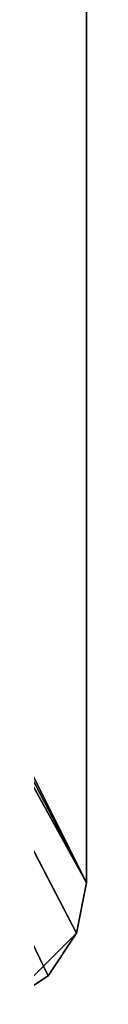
# Model space of a CAD drawing. Extents: x 14 to 217, y 27 to 186.
# Tile 271 of 656: x 58 to 59, y 27 to 50. Entities that reach past the tile are written whole.
import ezdxf

# ---------------------------------------------------------------- set-up
doc = ezdxf.new("R2010")
doc.units = 0
doc.header["$LTSCALE"] = 25.4
doc.layers.get('0').update_dxf_attribs({"color": 13, "linetype": 'CONTINUOUS'})

# ---------------------------------------------------------------- blocks, each defined once
blk = doc.blocks.new('PROFILE-RECESSED-T-CONNECT')
at = {"color": 0}
for p, q in [((31.305, 2, 129.299), (46.047, 2, 156)), ((45.168, 2, 158.121), (31.305, 2, 129.299)), ((45.168, 2, 158.121), (31.305, 2, 129.299)), ((45.819, 2, 157.148), (31.305, 2, 129.299)), ((45.819, 2, 157.148), (31.305, 2, 129.299)), ((31.305, 2, 129.299), (46.047, 2, 156)), ((46.047, 2, 156), (31.854, 2, 128.75)), ((46.047, 2, 156), (31.854, 2, 128.75)), ((46.047, 2, 156), (32.055, 2, 128)), ((46.047, 2, 156), (32.055, 2, 128)), ((44.195, 2, 158.772), (45.168, 2, 158.121)), ((45.168, 0.8, 158.121), (44.195, 2, 158.772)), ((45.168, 0.8, 158.121), (44.195, 2, 158.772)), ((44.195, 2, 158.772), (45.168, 2, 158.121)), ((45.168, 2, 158.121), (45.819, 2, 157.148)), ((45.168, 0.8, 158.121), (45.168, 2, 158.121)), ((45.168, 0.8, 158.121), (45.168, 2, 158.121)), ((45.819, 0.8, 157.148), (45.168, 2, 158.121)), ((45.819, 0.8, 157.148), (45.168, 2, 158.121)), ((45.168, 2, 158.121), (45.819, 2, 157.148)), ((45.819, 2, 157.148), (46.047, 2, 156)), ((45.819, 0.8, 157.148), (45.819, 2, 157.148)), ((45.819, 0.8, 157.148), (45.819, 2, 157.148)), ((46.047, 0.8, 156), (45.819, 2, 157.148)), ((46.047, 0.8, 156), (45.819, 2, 157.148)), ((45.819, 2, 157.148), (46.047, 2, 156)), ((46.047, 2, 156), (46.047, 2, 124)), ((46.047, 0.8, 156), (46.047, 2, 156)), ((46.047, 2, 156), (46.047, 2, 124)), ((46.047, 2, 156), (46.047, 0.8, 124)), ((46.047, 2, 156), (46.047, 0.8, 124)), ((46.047, 0.8, 156), (46.047, 2, 156)), ((31.305, 0.8, 129.299), (45.819, 0.8, 157.148)), ((46.047, 0.8, 156), (31.305, 0.8, 129.299)), ((46.047, 0.8, 156), (31.305, 0.8, 129.299)), ((31.305, 0.8, 129.299), (45.819, 0.8, 157.148)), ((45.819, 0.8, 157.148), (44.195, 0.8, 158.772)), ((45.819, 0.8, 157.148), (44.195, 0.8, 158.772)), ((45.168, 0.8, 158.121), (44.195, 0.8, 158.772)), ((45.168, 0.8, 158.121), (44.195, 0.8, 158.772)), ((45.819, 0.8, 157.148), (45.168, 0.8, 158.121)), ((45.819, 0.8, 157.148), (45.168, 0.8, 158.121)), ((46.047, 0.8, 156), (45.819, 0.8, 157.148)), ((46.047, 0.8, 156), (45.819, 0.8, 157.148)), ((46.047, 0.8, 124), (46.047, 0.8, 156)), ((46.047, 0.8, 124), (46.047, 0.8, 156))]:
    blk.add_line(p, q, dxfattribs=at)
mesh = blk.add_polyface(dxfattribs=at)
corners = [(46.047, 2, 156), (31.854, 2, 128.75), (31.305, 2, 129.299)]
mesh.append_faces([[corners[k] for k in face] for face in [(0, 1, 2)]], dxfattribs={"color": 0})
mesh = blk.add_polyface(dxfattribs=at)
corners = [(44.195, 2, 158.772), (45.168, 2, 158.121), (31.305, 2, 129.299)]
mesh.append_faces([[corners[k] for k in face] for face in [(0, 1, 2)]], dxfattribs={"color": 0})
mesh = blk.add_polyface(dxfattribs=at)
corners = [(45.168, 2, 158.121), (45.819, 2, 157.148), (31.305, 2, 129.299)]
mesh.append_faces([[corners[k] for k in face] for face in [(0, 1, 2)]], dxfattribs={"color": 0})
mesh = blk.add_polyface(dxfattribs=at)
corners = [(45.819, 2, 157.148), (46.047, 2, 156), (31.305, 2, 129.299)]
mesh.append_faces([[corners[k] for k in face] for face in [(0, 1, 2)]], dxfattribs={"color": 0})
mesh = blk.add_polyface(dxfattribs=at)
corners = [(46.047, 2, 156), (32.055, 2, 128), (31.854, 2, 128.75)]
mesh.append_faces([[corners[k] for k in face] for face in [(0, 1, 2)]], dxfattribs={"color": 0})
mesh = blk.add_polyface(dxfattribs=at)
corners = [(46.047, 2, 156), (46.047, 2, 124), (32.055, 2, 128)]
mesh.append_faces([[corners[k] for k in face] for face in [(0, 1, 2)]], dxfattribs={"color": 0})
mesh = blk.add_polyface(dxfattribs=at)
corners = [(45.168, 0.8, 158.121), (44.195, 2, 158.772), (44.195, 0.8, 158.772)]
mesh.append_faces([[corners[k] for k in face] for face in [(0, 1, 2)]], dxfattribs={"color": 0})
mesh = blk.add_polyface(dxfattribs=at)
corners = [(45.168, 2, 158.121), (44.195, 2, 158.772), (45.168, 0.8, 158.121)]
mesh.append_faces([[corners[k] for k in face] for face in [(0, 1, 2)]], dxfattribs={"color": 0})
mesh = blk.add_polyface(dxfattribs=at)
corners = [(45.168, 2, 158.121), (45.168, 0.8, 158.121), (45.819, 0.8, 157.148)]
mesh.append_faces([[corners[k] for k in face] for face in [(0, 1, 2)]], dxfattribs={"color": 0})
mesh = blk.add_polyface(dxfattribs=at)
corners = [(45.168, 2, 158.121), (45.819, 0.8, 157.148), (45.819, 2, 157.148)]
mesh.append_faces([[corners[k] for k in face] for face in [(0, 1, 2)]], dxfattribs={"color": 0})
mesh = blk.add_polyface(dxfattribs=at)
corners = [(45.819, 2, 157.148), (45.819, 0.8, 157.148), (46.047, 0.8, 156)]
mesh.append_faces([[corners[k] for k in face] for face in [(0, 1, 2)]], dxfattribs={"color": 0})
mesh = blk.add_polyface(dxfattribs=at)
corners = [(45.819, 2, 157.148), (46.047, 0.8, 156), (46.047, 2, 156)]
mesh.append_faces([[corners[k] for k in face] for face in [(0, 1, 2)]], dxfattribs={"color": 0})
mesh = blk.add_polyface(dxfattribs=at)
corners = [(46.047, 2, 156), (46.047, 0.8, 124), (46.047, 2, 124)]
mesh.append_faces([[corners[k] for k in face] for face in [(0, 1, 2)]], dxfattribs={"color": 0})
mesh = blk.add_polyface(dxfattribs=at)
corners = [(46.047, 2, 156), (46.047, 0.8, 156), (46.047, 0.8, 124)]
mesh.append_faces([[corners[k] for k in face] for face in [(0, 1, 2)]], dxfattribs={"color": 0})
mesh = blk.add_polyface(dxfattribs=at)
corners = [(44.195, 0.8, 158.772), (31.305, 0.8, 129.299), (45.819, 0.8, 157.148)]
mesh.append_faces([[corners[k] for k in face] for face in [(0, 1, 2)]], dxfattribs={"color": 0})
mesh = blk.add_polyface(dxfattribs=at)
corners = [(46.047, 0.8, 156), (31.305, 0.8, 129.299), (46.047, 0.8, 124)]
mesh.append_faces([[corners[k] for k in face] for face in [(0, 1, 2)]], dxfattribs={"color": 0})
mesh = blk.add_polyface(dxfattribs=at)
corners = [(45.819, 0.8, 157.148), (31.305, 0.8, 129.299), (46.047, 0.8, 156)]
mesh.append_faces([[corners[k] for k in face] for face in [(0, 1, 2)]], dxfattribs={"color": 0})
mesh = blk.add_polyface(dxfattribs=at)
corners = [(44.195, 0.8, 158.772), (45.819, 0.8, 157.148), (45.168, 0.8, 158.121)]
mesh.append_faces([[corners[k] for k in face] for face in [(0, 1, 2)]], dxfattribs={"color": 0})

msp = doc.modelspace()

# ---------------------------------------------------------------- block references
at = {"color": 7, "extrusion": (0, -1, -3.33067e-16)}
msp.add_blockref('PROFILE-RECESSED-T-CONNECT', (12.986, -56.422, -185.872), dxfattribs=at)

doc.saveas('drawing.dxf')
